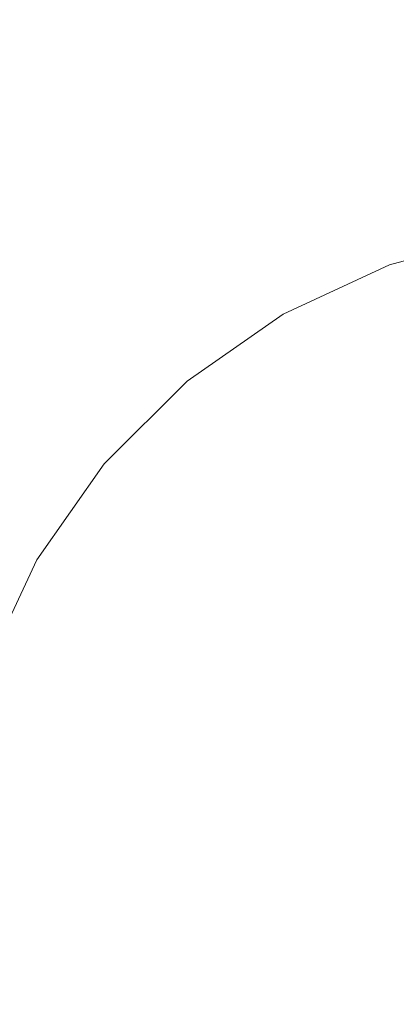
# Model space of a CAD drawing. Header units: millimetres. Extents: x -30280 to 309309, y -17460 to 4378.
# Tile 867 of 1056: x 251546 to 251556, y -13040 to -13015. Entities that reach past the tile are written whole.
import ezdxf

# ---------------------------------------------------------------- set-up
doc = ezdxf.new("R2010")
doc.units = ezdxf.units.MM
doc.header["$MEASUREMENT"] = 0
doc.linetypes.add('Wipeout_Contour', pattern=[1000, 0, -1000])
for name, color, linetype in [('Nuevo_08_E_Envans secs', 7, 'Continuous'), ('Nuevo_09_EI_Mobiliari general', 7, 'Continuous'), ('Nuevo_Ventanas Archicad', 7, 'Continuous')]:
    doc.layers.add(name, color=color, linetype=linetype)
doc.layers.add('Nuevo_09_EI_Mobiliari general_Pluma_Nº__1', color=7, linetype='Continuous', lineweight=5)

# ---------------------------------------------------------------- blocks, each defined once
blk = doc.blocks.new('Elem Sección_541_6', base_point=(235890.588, -13459.976))
at = {"color": 254, "linetype": 'Wipeout_Contour', "lineweight": 0, "ltscale": 1517989.291840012}
blk.add_wipeout([(248979.884, -11359.976), (254508.641, -11359.976), (254508.641, -13457.976), (254654.197, -13457.976), (254654.197, -11012.976), (248979.884, -11012.976)], dxfattribs=at).dxf.layer = 'Nuevo_08_E_Envans secs'
blk = doc.blocks.new('Elem Sección_543_6', base_point=(235890.588, -13459.976))
at = {"color": 254, "linetype": 'Wipeout_Contour', "lineweight": 0, "ltscale": 31165908.05935061}
blk.add_wipeout([(253368.641, -11399.976), (248979.884, -11399.976), (248979.884, -13305.666), (249022.416, -13068.118), (249023.053, -13065.78), (249026.984, -13043.488), (249005.387, -13043.488), (249005.387, -12987.919), (249005.459, -12987.919), (249019.024, -12561.809), (249441.751, -12561.809), (249455.316, -12987.919), (249455.387, -12987.919), (249455.387, -13043.488), (249433.791, -13043.488), (249437.722, -13065.78), (249438.358, -13068.118), (249480.387, -13302.855), (249522.416, -13068.119), (249523.053, -13065.78), (249526.984, -13043.488), (249505.387, -13043.488), (249505.387, -12987.919), (249505.459, -12987.919), (249519.024, -12561.809), (249941.751, -12561.809), (249955.316, -12987.919), (249955.387, -12987.919), (249955.387, -13043.488), (249933.791, -13043.488), (249937.722, -13065.78), (249938.358, -13068.119), (249980.387, -13302.855), (250022.416, -13068.119), (250023.053, -13065.78), (250026.984, -13043.488), (250005.387, -13043.488), (250005.387, -12987.919), (250005.459, -12987.919), (250019.024, -12561.81), (250441.751, -12561.81), (250455.316, -12987.919), (250455.387, -12987.919), (250455.387, -13043.488), (250433.791, -13043.488), (250437.722, -13065.78), (250438.358, -13068.119), (250480.387, -13302.855), (250522.416, -13068.119), (250523.053, -13065.78), (250526.984, -13043.488), (250505.387, -13043.488), (250505.387, -12987.919), (250505.459, -12987.919), (250519.024, -12561.81), (250941.751, -12561.81), (250955.316, -12987.919), (250955.387, -12987.919), (250955.387, -13043.488), (250933.791, -13043.488), (250937.722, -13065.78), (250938.358, -13068.119), (250980.387, -13302.855), (251022.416, -13068.119), (251023.053, -13065.78), (251026.984, -13043.488), (251005.387, -13043.488), (251005.387, -12987.919), (251005.459, -12987.919), (251019.024, -12561.81), (251441.751, -12561.81), (251455.316, -12987.919), (251455.387, -12987.919), (251455.387, -13043.488), (251433.791, -13043.488), (251437.722, -13065.78), (251438.358, -13068.119), (251480.387, -13302.855), (251522.416, -13068.119), (251523.053, -13065.78), (251526.984, -13043.488), (251505.387, -13043.488), (251505.387, -12987.919), (251505.459, -12987.919), (251519.024, -12561.81), (251941.751, -12561.81), (251955.316, -12987.919), (251955.387, -12987.919), (251955.387, -13043.488), (251933.791, -13043.488), (251937.722, -13065.78), (251938.358, -13068.119), (251980.387, -13302.855), (252022.416, -13068.119), (252023.053, -13065.78), (252026.984, -13043.488), (252005.387, -13043.488), (252005.387, -12987.919), (252005.459, -12987.919), (252019.024, -12561.81), (252441.751, -12561.81), (252455.316, -12987.919), (252455.387, -12987.919), (252455.387, -13043.488), (252433.791, -13043.488), (252437.722, -13065.78), (252438.358, -13068.119), (252480.387, -13302.855), (252522.416, -13068.119), (252523.053, -13065.78), (252526.984, -13043.488), (252505.387, -13043.488), (252505.387, -12987.919), (252505.459, -12987.919), (252519.024, -12561.81), (252941.751, -12561.81), (252955.316, -12987.919), (252955.387, -12987.919), (252955.387, -13043.488), (252933.791, -13043.488), (252937.722, -13065.78), (252938.358, -13068.119), (252999.567, -13409.976), (253368.641, -13409.976)], dxfattribs=at).dxf.layer = 'Nuevo_Ventanas Archicad'
blk = doc.blocks.new('Elem Sección_549_6', base_point=(235890.588, -13459.976))
at = {"color": 254, "linetype": 'Wipeout_Contour', "lineweight": 0, "ltscale": 2518667.085434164}
blk.add_wipeout([(251505.387, -13007.674), (251505.387, -13043.221), (251527.031, -13043.221), (251529.096, -13031.509), (251530.589, -13025.942), (251533.027, -13020.719), (251536.337, -13016.001), (251540.418, -13011.93), (251545.145, -13008.632), (251547.209, -13007.674)], dxfattribs=at).dxf.layer = 'Nuevo_09_EI_Mobiliari general'
at = {"color": 254, "linetype": 'Wipeout_Contour', "lineweight": 0, "ltscale": 1007527.354520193}
blk.add_wipeout([(251547.139, -13012.099), (251542.985, -13014.998), (251543.796, -13015.967), (251547.769, -13013.195)], dxfattribs=at).dxf.layer = 'Nuevo_09_EI_Mobiliari general'
at = {"color": 254, "linetype": 'Wipeout_Contour', "lineweight": 0, "ltscale": 9578561.265234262}
blk.add_wipeout([(251543.278, -13043.221), (251543.407, -13043.221), (251543.735, -13043.071), (251549.285, -13041.62), (251554.944, -13041.147), (251554.944, -13041.12), (251730.387, -13041.603), (251905.831, -13041.12), (251905.831, -13041.147), (251911.49, -13041.62), (251917.04, -13043.071), (251917.368, -13043.221), (251917.497, -13043.221), (251915.922, -13034.287), (251915.153, -13031.419), (251913.897, -13028.729), (251912.191, -13026.298), (251910.089, -13024.201), (251907.654, -13022.502), (251904.961, -13021.252), (251902.091, -13020.49), (251899.133, -13020.239), (251899.133, -13020.217), (251743.579, -13020.652), (251743.579, -13020.725), (251730.387, -13020.689), (251717.196, -13020.725), (251717.196, -13020.652), (251561.642, -13020.217), (251561.642, -13020.239), (251558.684, -13020.49), (251555.814, -13021.252), (251553.12, -13022.502), (251550.685, -13024.201), (251548.583, -13026.298), (251546.878, -13028.729), (251545.622, -13031.419), (251544.853, -13034.287)], dxfattribs=at).dxf.layer = 'Nuevo_09_EI_Mobiliari general'
at = {"color": 254, "linetype": 'Wipeout_Contour', "lineweight": 0, "ltscale": 1007530.544254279}
blk.add_wipeout([(251547.769, -13013.195), (251543.796, -13015.967), (251544.66, -13017), (251548.44, -13014.362)], dxfattribs=at).dxf.layer = 'Nuevo_09_EI_Mobiliari general'
at = {"color": 254, "linetype": 'Wipeout_Contour', "lineweight": 0, "ltscale": 1007533.888038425}
blk.add_wipeout([(251548.44, -13014.362), (251544.66, -13017), (251545.552, -13018.066), (251549.132, -13015.567)], dxfattribs=at).dxf.layer = 'Nuevo_09_EI_Mobiliari general'
at = {"color": 254, "linetype": 'Wipeout_Contour', "lineweight": 0, "ltscale": 1007548.906027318}
blk.add_wipeout([(251552.621, -13012.423), (251548.44, -13014.362), (251549.132, -13015.567), (251553.093, -13013.729)], dxfattribs=at).dxf.layer = 'Nuevo_09_EI_Mobiliari general'
at = {"color": 254, "linetype": 'Wipeout_Contour', "lineweight": 0, "ltscale": 1007524.892946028}
blk.add_wipeout([(251545.552, -13018.066), (251542.46, -13021.149), (251543.524, -13022.043), (251546.443, -13019.131)], dxfattribs=at).dxf.layer = 'Nuevo_09_EI_Mobiliari general'
at = {"color": 254, "linetype": 'Wipeout_Contour', "lineweight": 0, "ltscale": 1007537.284310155}
blk.add_wipeout([(251549.132, -13015.567), (251545.552, -13018.066), (251546.443, -13019.131), (251549.825, -13016.771)], dxfattribs=at).dxf.layer = 'Nuevo_09_EI_Mobiliari general'
at = {"color": 254, "linetype": 'Wipeout_Contour', "lineweight": 0, "ltscale": 1007551.489844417}
blk.add_wipeout([(251553.093, -13013.729), (251549.132, -13015.567), (251549.825, -13016.771), (251553.566, -13015.035)], dxfattribs=at).dxf.layer = 'Nuevo_09_EI_Mobiliari general'
at = {"color": 254, "linetype": 'Wipeout_Contour', "lineweight": 0, "ltscale": 1007528.936483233}
blk.add_wipeout([(251546.443, -13019.131), (251543.524, -13022.043), (251544.555, -13022.91), (251547.308, -13020.164)], dxfattribs=at).dxf.layer = 'Nuevo_09_EI_Mobiliari general'
at = {"color": 254, "linetype": 'Wipeout_Contour', "lineweight": 0, "ltscale": 1007540.629969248}
blk.add_wipeout([(251549.825, -13016.771), (251546.443, -13019.131), (251547.308, -13020.164), (251550.496, -13017.939)], dxfattribs=at).dxf.layer = 'Nuevo_09_EI_Mobiliari general'
at = {"color": 254, "linetype": 'Wipeout_Contour', "lineweight": 0, "ltscale": 1007554.035534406}
blk.add_wipeout([(251553.566, -13015.035), (251549.825, -13016.771), (251550.496, -13017.939), (251554.024, -13016.302)], dxfattribs=at).dxf.layer = 'Nuevo_09_EI_Mobiliari general'
at = {"color": 254, "linetype": 'Wipeout_Contour', "lineweight": 0, "ltscale": 1007532.795755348}
blk.add_wipeout([(251547.308, -13020.164), (251544.555, -13022.91), (251545.522, -13023.724), (251548.119, -13021.133)], dxfattribs=at).dxf.layer = 'Nuevo_09_EI_Mobiliari general'
at = {"color": 254, "linetype": 'Wipeout_Contour', "lineweight": 0, "ltscale": 1007568.743770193}
blk.add_wipeout([(251557.551, -13013.977), (251553.566, -13015.035), (251554.024, -13016.302), (251557.782, -13015.304)], dxfattribs=at).dxf.layer = 'Nuevo_09_EI_Mobiliari general'
at = {"color": 254, "linetype": 'Wipeout_Contour', "lineweight": 0, "ltscale": 1007543.82351815}
blk.add_wipeout([(251550.496, -13017.939), (251547.308, -13020.164), (251548.119, -13021.133), (251551.126, -13019.034)], dxfattribs=at).dxf.layer = 'Nuevo_09_EI_Mobiliari general'
at = {"color": 254, "linetype": 'Wipeout_Contour', "lineweight": 0, "ltscale": 1007556.465941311}
blk.add_wipeout([(251554.024, -13016.302), (251550.496, -13017.939), (251551.126, -13019.034), (251554.454, -13017.491)], dxfattribs=at).dxf.layer = 'Nuevo_09_EI_Mobiliari general'
at = {"color": 254, "linetype": 'Wipeout_Contour', "lineweight": 0, "ltscale": 1007536.353696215}
blk.add_wipeout([(251548.119, -13021.133), (251545.522, -13023.724), (251546.396, -13024.459), (251548.852, -13022.009)], dxfattribs=at).dxf.layer = 'Nuevo_09_EI_Mobiliari general'
at = {"color": 254, "linetype": 'Wipeout_Contour', "lineweight": 0, "ltscale": 1007570.336905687}
blk.add_wipeout([(251557.782, -13015.304), (251554.024, -13016.302), (251554.454, -13017.491), (251557.999, -13016.549)], dxfattribs=at).dxf.layer = 'Nuevo_09_EI_Mobiliari general'
at = {"color": 254, "linetype": 'Wipeout_Contour', "lineweight": 0, "ltscale": 1007546.768151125}
blk.add_wipeout([(251551.126, -13019.034), (251548.119, -13021.133), (251548.852, -13022.009), (251551.696, -13020.025)], dxfattribs=at).dxf.layer = 'Nuevo_09_EI_Mobiliari general'
at = {"color": 254, "linetype": 'Wipeout_Contour', "lineweight": 0, "ltscale": 1007531.377310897}
blk.add_wipeout([(251544.404, -13027.298), (251545.258, -13027.792), (251547.151, -13025.094), (251546.396, -13024.459)], dxfattribs=at).dxf.layer = 'Nuevo_09_EI_Mobiliari general'
at = {"color": 254, "linetype": 'Wipeout_Contour', "lineweight": 0, "ltscale": 1007558.707478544}
blk.add_wipeout([(251554.454, -13017.491), (251551.126, -13019.034), (251551.696, -13020.025), (251554.842, -13018.565)], dxfattribs=at).dxf.layer = 'Nuevo_09_EI_Mobiliari general'
at = {"color": 254, "linetype": 'Wipeout_Contour', "lineweight": 0, "ltscale": 1007539.502474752}
blk.add_wipeout([(251546.396, -13024.459), (251547.151, -13025.094), (251549.484, -13022.766), (251548.852, -13022.009)], dxfattribs=at).dxf.layer = 'Nuevo_09_EI_Mobiliari general'
at = {"color": 254, "linetype": 'Wipeout_Contour', "lineweight": 0, "ltscale": 1007571.807034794}
blk.add_wipeout([(251557.999, -13016.549), (251554.454, -13017.491), (251554.842, -13018.565), (251558.194, -13017.675)], dxfattribs=at).dxf.layer = 'Nuevo_09_EI_Mobiliari general'
at = {"color": 254, "linetype": 'Wipeout_Contour', "lineweight": 0, "ltscale": 1007549.374694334}
blk.add_wipeout([(251548.852, -13022.009), (251549.484, -13022.766), (251552.187, -13020.879), (251551.696, -13020.025)], dxfattribs=at).dxf.layer = 'Nuevo_09_EI_Mobiliari general'
at = {"color": 254, "linetype": 'Wipeout_Contour', "lineweight": 0, "ltscale": 1007534.395680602}
blk.add_wipeout([(251547.151, -13025.094), (251545.258, -13027.792), (251545.95, -13028.192), (251547.763, -13025.608)], dxfattribs=at).dxf.layer = 'Nuevo_09_EI_Mobiliari general'
at = {"color": 254, "linetype": 'Wipeout_Contour', "lineweight": 0, "ltscale": 1007560.692352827}
blk.add_wipeout([(251551.696, -13020.025), (251552.187, -13020.879), (251555.177, -13019.492), (251554.842, -13018.565)], dxfattribs=at).dxf.layer = 'Nuevo_09_EI_Mobiliari general'
at = {"color": 254, "linetype": 'Wipeout_Contour', "lineweight": 0, "ltscale": 1007542.146773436}
blk.add_wipeout([(251549.484, -13022.766), (251547.151, -13025.094), (251547.763, -13025.608), (251549.998, -13023.379)], dxfattribs=at).dxf.layer = 'Nuevo_09_EI_Mobiliari general'
at = {"color": 254, "linetype": 'Wipeout_Contour', "lineweight": 0, "ltscale": 1007531.117410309}
blk.add_wipeout([(251545.95, -13028.192), (251544.615, -13031.052), (251545.169, -13031.254), (251546.46, -13028.487)], dxfattribs=at).dxf.layer = 'Nuevo_09_EI_Mobiliari general'
at = {"color": 254, "linetype": 'Wipeout_Contour', "lineweight": 0, "ltscale": 1007573.109817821}
blk.add_wipeout([(251554.842, -13018.565), (251555.177, -13019.492), (251558.363, -13018.646), (251558.194, -13017.675)], dxfattribs=at).dxf.layer = 'Nuevo_09_EI_Mobiliari general'
at = {"color": 254, "linetype": 'Wipeout_Contour', "lineweight": 0, "ltscale": 1007551.564301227}
blk.add_wipeout([(251552.187, -13020.879), (251549.484, -13022.766), (251549.998, -13023.379), (251552.586, -13021.573)], dxfattribs=at).dxf.layer = 'Nuevo_09_EI_Mobiliari general'
at = {"color": 254, "linetype": 'Wipeout_Contour', "lineweight": 0, "ltscale": 1007536.746189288}
blk.add_wipeout([(251547.763, -13025.608), (251545.95, -13028.192), (251546.46, -13028.487), (251548.214, -13025.988)], dxfattribs=at).dxf.layer = 'Nuevo_09_EI_Mobiliari general'
at = {"color": 254, "linetype": 'Wipeout_Contour', "lineweight": 0, "ltscale": 1007562.360594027}
blk.add_wipeout([(251555.177, -13019.492), (251552.187, -13020.879), (251552.586, -13021.573), (251555.449, -13020.244)], dxfattribs=at).dxf.layer = 'Nuevo_09_EI_Mobiliari general'
at = {"color": 254, "linetype": 'Wipeout_Contour', "lineweight": 0, "ltscale": 1007544.20667322}
blk.add_wipeout([(251549.998, -13023.379), (251547.763, -13025.608), (251548.214, -13025.988), (251550.376, -13023.831)], dxfattribs=at).dxf.layer = 'Nuevo_09_EI_Mobiliari general'
at = {"color": 254, "linetype": 'Wipeout_Contour', "lineweight": 0, "ltscale": 1007532.878412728}
blk.add_wipeout([(251546.46, -13028.487), (251545.169, -13031.254), (251545.508, -13031.378), (251546.773, -13028.668)], dxfattribs=at).dxf.layer = 'Nuevo_09_EI_Mobiliari general'
at = {"color": 254, "linetype": 'Wipeout_Contour', "lineweight": 0, "ltscale": 1007574.205990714}
blk.add_wipeout([(251558.363, -13018.646), (251555.177, -13019.492), (251555.449, -13020.244), (251558.5, -13019.434)], dxfattribs=at).dxf.layer = 'Nuevo_09_EI_Mobiliari general'
at = {"color": 254, "linetype": 'Wipeout_Contour', "lineweight": 0, "ltscale": 1007553.270813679}
blk.add_wipeout([(251552.586, -13021.573), (251549.998, -13023.379), (251550.376, -13023.831), (251552.88, -13022.084)], dxfattribs=at).dxf.layer = 'Nuevo_09_EI_Mobiliari general'
at = {"color": 254, "linetype": 'Wipeout_Contour', "lineweight": 0, "ltscale": 1007538.358012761}
blk.add_wipeout([(251548.214, -13025.988), (251546.46, -13028.487), (251546.773, -13028.668), (251548.49, -13026.22)], dxfattribs=at).dxf.layer = 'Nuevo_09_EI_Mobiliari general'
at = {"color": 254, "linetype": 'Wipeout_Contour', "lineweight": 0, "ltscale": 1007563.661822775}
blk.add_wipeout([(251555.449, -13020.244), (251552.586, -13021.573), (251552.88, -13022.084), (251555.65, -13020.799)], dxfattribs=at).dxf.layer = 'Nuevo_09_EI_Mobiliari general'
at = {"color": 254, "linetype": 'Wipeout_Contour', "lineweight": 0, "ltscale": 1007545.62004538}
blk.add_wipeout([(251550.376, -13023.831), (251548.214, -13025.988), (251548.49, -13026.22), (251550.607, -13024.108)], dxfattribs=at).dxf.layer = 'Nuevo_09_EI_Mobiliari general'
at = {"color": 254, "linetype": 'Wipeout_Contour', "lineweight": 0, "ltscale": 1007533.778639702}
blk.add_wipeout([(251545.508, -13031.378), (251545.622, -13031.419), (251546.878, -13028.729), (251546.773, -13028.668)], dxfattribs=at).dxf.layer = 'Nuevo_09_EI_Mobiliari general'
at = {"color": 254, "linetype": 'Wipeout_Contour', "lineweight": 0, "ltscale": 1007575.062487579}
blk.add_wipeout([(251558.5, -13019.434), (251555.449, -13020.244), (251555.65, -13020.799), (251558.601, -13020.015)], dxfattribs=at).dxf.layer = 'Nuevo_09_EI_Mobiliari general'
at = {"color": 254, "linetype": 'Wipeout_Contour', "lineweight": 0, "ltscale": 1007554.442709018}
blk.add_wipeout([(251552.88, -13022.084), (251550.376, -13023.831), (251550.607, -13024.108), (251553.06, -13022.397)], dxfattribs=at).dxf.layer = 'Nuevo_09_EI_Mobiliari general'
at = {"color": 254, "linetype": 'Wipeout_Contour', "lineweight": 0, "ltscale": 1007539.182872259}
blk.add_wipeout([(251546.773, -13028.668), (251546.878, -13028.729), (251548.583, -13026.298), (251548.49, -13026.22)], dxfattribs=at).dxf.layer = 'Nuevo_09_EI_Mobiliari general'
at = {"layer": 'Nuevo_09_EI_Mobiliari general_Pluma_Nº__1', "color": 7, "linetype": 'Continuous', "lineweight": 5}
blk.add_line((251545.622, -13031.419), (251546.878, -13028.729), dxfattribs=at)
at = {"color": 254, "linetype": 'Wipeout_Contour', "lineweight": 0, "ltscale": 1007564.556701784}
blk.add_wipeout([(251555.65, -13020.799), (251552.88, -13022.084), (251553.06, -13022.397), (251555.772, -13021.138)], dxfattribs=at).dxf.layer = 'Nuevo_09_EI_Mobiliari general'
at = {"color": 254, "linetype": 'Wipeout_Contour', "lineweight": 0, "ltscale": 1007546.344364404}
blk.add_wipeout([(251548.49, -13026.22), (251548.583, -13026.298), (251550.685, -13024.201), (251550.607, -13024.108)], dxfattribs=at).dxf.layer = 'Nuevo_09_EI_Mobiliari general'
at = {"layer": 'Nuevo_09_EI_Mobiliari general_Pluma_Nº__1', "color": 7, "linetype": 'Continuous', "lineweight": 5}
blk.add_line((251546.878, -13028.729), (251548.583, -13026.298), dxfattribs=at)
at = {"color": 254, "linetype": 'Wipeout_Contour', "lineweight": 0, "ltscale": 1007575.653356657}
blk.add_wipeout([(251558.601, -13020.015), (251555.65, -13020.799), (251555.772, -13021.138), (251558.663, -13020.371)], dxfattribs=at).dxf.layer = 'Nuevo_09_EI_Mobiliari general'
at = {"color": 254, "linetype": 'Wipeout_Contour', "lineweight": 0, "ltscale": 1007555.044573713}
blk.add_wipeout([(251550.607, -13024.108), (251550.685, -13024.201), (251553.12, -13022.502), (251553.06, -13022.397)], dxfattribs=at).dxf.layer = 'Nuevo_09_EI_Mobiliari general'
at = {"layer": 'Nuevo_09_EI_Mobiliari general_Pluma_Nº__1', "color": 7, "linetype": 'Continuous', "lineweight": 5}
blk.add_line((251548.583, -13026.298), (251550.685, -13024.201), dxfattribs=at)
at = {"color": 254, "linetype": 'Wipeout_Contour', "lineweight": 0, "ltscale": 1007565.018037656}
blk.add_wipeout([(251553.06, -13022.397), (251553.12, -13022.502), (251555.814, -13021.252), (251555.772, -13021.138)], dxfattribs=at).dxf.layer = 'Nuevo_09_EI_Mobiliari general'
at = {"layer": 'Nuevo_09_EI_Mobiliari general_Pluma_Nº__1', "color": 7, "linetype": 'Continuous', "lineweight": 5}
blk.add_line((251550.685, -13024.201), (251553.12, -13022.502), dxfattribs=at)
at = {"color": 254, "linetype": 'Wipeout_Contour', "lineweight": 0, "ltscale": 1007575.960458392}
blk.add_wipeout([(251555.772, -13021.138), (251555.814, -13021.252), (251558.684, -13020.49), (251558.663, -13020.371)], dxfattribs=at).dxf.layer = 'Nuevo_09_EI_Mobiliari general'
at = {"layer": 'Nuevo_09_EI_Mobiliari general_Pluma_Nº__1', "color": 7, "linetype": 'Continuous', "lineweight": 5}
for p, q in [((251555.814, -13021.252), (251558.684, -13020.49)), ((251553.12, -13022.502), (251555.814, -13021.252))]:
    blk.add_line(p, q, dxfattribs=at)

msp = doc.modelspace()

# ---------------------------------------------------------------- block references
at = {"layer": 'Nuevo_08_E_Envans secs', "lineweight": 0}
msp.add_blockref('Elem Sección_541_6', (235890.588, -13459.976), dxfattribs=at)

# ---------------------------------------------------------------- next in the draw order: block references
at = {"layer": 'Nuevo_Ventanas Archicad', "lineweight": 0}
msp.add_blockref('Elem Sección_543_6', (235890.588, -13459.976), dxfattribs=at)

# ---------------------------------------------------------------- next in the draw order: block references
at = {"layer": 'Nuevo_09_EI_Mobiliari general', "lineweight": 0}
msp.add_blockref('Elem Sección_549_6', (235890.588, -13459.976), dxfattribs=at)

doc.saveas('drawing.dxf')
